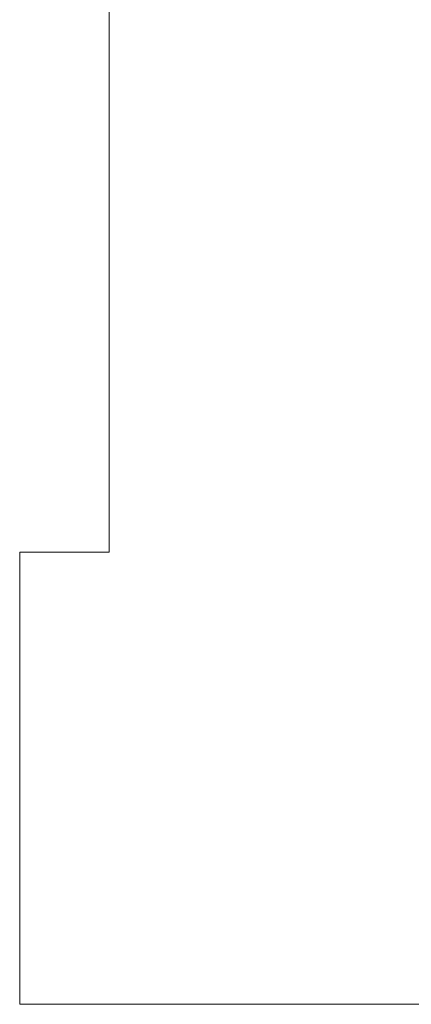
# Model space of a CAD drawing. Header units: millimetres. Extents: x -811 to 1340, y -192 to 870.
# Tile 634 of 656: x 730 to 743, y 367 to 400. Entities that reach past the tile are written whole.
import ezdxf

# ---------------------------------------------------------------- set-up
doc = ezdxf.new("R2010")
doc.units = ezdxf.units.MM
doc.header["$MEASUREMENT"] = 0
doc.layers.add('layer 1', color=7, linetype='Continuous')

msp = doc.modelspace()

# ---------------------------------------------------------------- linework, layer by layer
at = {"layer": 'layer 1', "color": 250, "lineweight": 9}
msp.add_open_spline([(789.8618, 382.1878), (789.8618, 382.1878), (789.8618, 367.0378), (789.8618, 367.0378), (789.8618, 367.0378), (789.8618, 367.0378), (769.8618, 367.0378), (769.8618, 367.0378), (769.8618, 367.0378), (769.8618, 367.0378), (769.8618, 370.0378), (769.8618, 370.0378), (769.8618, 370.0378), (769.8618, 370.0378), (749.8618, 370.0378), (749.8618, 370.0378), (749.8618, 370.0378), (749.8618, 370.0378), (749.8618, 367.0378), (749.8618, 367.0378), (749.8618, 367.0378), (749.8618, 367.0378), (729.8618, 367.0378), (729.8618, 367.0378), (729.8618, 367.0378), (729.8618, 367.0378), (729.8618, 382.1878), (729.8618, 382.1878), (729.8618, 382.1878), (729.8618, 382.1878), (732.8618, 382.1878), (732.8618, 382.1878), (732.8618, 382.1878), (732.8618, 382.1878), (732.8618, 401.8878), (732.8618, 401.8878), (732.8618, 401.8878), (732.8618, 401.8878), (729.8618, 401.8878), (729.8618, 401.8878), (729.8618, 401.8878), (729.8618, 401.8878), (729.8618, 417.0378), (729.8618, 417.0378), (729.8618, 417.0378), (729.8618, 417.0378), (749.8617, 417.0378), (749.8617, 417.0378), (749.8617, 417.0378), (749.8617, 411.5159), (754.3399, 407.0378), (759.8617, 407.0378), (759.8617, 407.0378), (765.3835, 407.0378), (769.8617, 411.5159), (769.8617, 417.0378), (769.8617, 417.0378), (769.8617, 417.0378), (789.8618, 417.0378), (789.8618, 417.0378), (789.8618, 417.0378), (789.8618, 417.0378), (789.8618, 401.8878), (789.8618, 401.8878), (789.8618, 401.8878), (789.8618, 401.8878), (786.8618, 401.8878), (786.8618, 401.8878), (786.8618, 401.8878), (786.8618, 401.8878), (786.8618, 382.1878), (786.8618, 382.1878), (786.8618, 382.1878), (786.8618, 382.1878), (789.8618, 382.1878), (789.8618, 382.1878)], degree=3, knots=[0, 0, 0, 0, 0.05, 0.05, 0.05, 0.05, 0.1, 0.1, 0.1, 0.1, 0.15, 0.15, 0.15, 0.15, 0.2, 0.2, 0.2, 0.2, 0.25, 0.25, 0.25, 0.25, 0.3, 0.3, 0.3, 0.3, 0.35, 0.35, 0.35, 0.35, 0.4, 0.4, 0.4, 0.4, 0.45, 0.45, 0.45, 0.45, 0.5, 0.5, 0.5, 0.5, 0.55, 0.55, 0.55, 0.55, 0.6, 0.6, 0.6, 0.6, 0.65, 0.65, 0.65, 0.65, 0.7, 0.7, 0.7, 0.7, 0.75, 0.75, 0.75, 0.75, 0.8, 0.8, 0.8, 0.8, 0.85, 0.85, 0.85, 0.85, 0.9, 0.9, 0.9, 0.9, 1, 1, 1, 1], dxfattribs=at)

doc.saveas('drawing.dxf')
